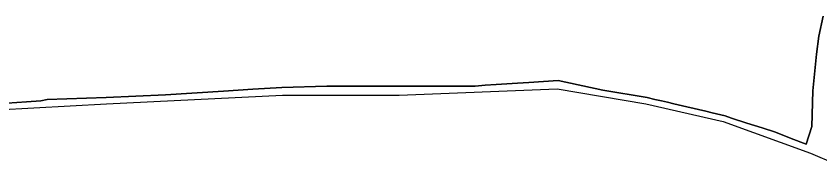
# Model space of a CAD drawing. Extents: x -555509 to -553005, y -1186756 to -1182560.
# Drawn here: x -554833.4 to -554439.8, y -1186695.4 to -1186623.2 of the extents above; entities that cross this region are included whole.
import ezdxf

# ---------------------------------------------------------------- set-up
doc = ezdxf.new("R2010")
doc.units = 0
for name, color, linetype in [('Level 26', 7, 'Continuous'), ('OBRYS_PLOCH', 7, 'Continuous'), ('stav_AP', 7, 'Continuous')]:
    doc.layers.add(name, color=color, linetype=linetype)

msp = doc.modelspace()

# ---------------------------------------------------------------- linework, layer by layer
at = {"layer": 'Level 26'}
for p, q in [((-554438.14, -1186623.17), (-554440.32, -1186632.93)), ((-554440.32, -1186632.93), (-554441.46, -1186641.84)), ((-554441.46, -1186641.84), (-554443.25, -1186659.74)), ((-554582.3, -1186655.58), (-554587.87, -1186655.97)), ((-554568.04, -1186654.63), (-554582.3, -1186655.58)), ((-554546.14, -1186659.42), (-554568.04, -1186654.63)), ((-554717.58, -1186658.92), (-554731.85, -1186659.89)), ((-554703.34, -1186658.07), (-554717.58, -1186658.92)), ((-554681.2, -1186657.39), (-554703.34, -1186658.07)), ((-554657.43, -1186657.46), (-554681.2, -1186657.39)), ((-554645.84, -1186657.36), (-554657.43, -1186657.46)), ((-554634.61, -1186657.38), (-554645.84, -1186657.36)), ((-554645.82, -1186661.76), (-554568.51, -1186658.81)), ((-554626.34, -1186657.4), (-554634.61, -1186657.38)), ((-554608.59, -1186657.48), (-554626.34, -1186657.4)), ((-554603.79, -1186657), (-554608.59, -1186657.48)), ((-554598.28, -1186656.65), (-554603.79, -1186657)), ((-554587.87, -1186655.97), (-554598.28, -1186656.65)), ((-554568.51, -1186658.81), (-554525.06, -1186666.06)), ((-554524.46, -1186662.92), (-554546.14, -1186659.42)), ((-554789.3, -1186662.97), (-554818.15, -1186663.95)), ((-554760.3, -1186661.74), (-554789.3, -1186662.97)), ((-554789.24, -1186666.07), (-554703.03, -1186661.84)), ((-554731.85, -1186659.89), (-554760.3, -1186661.74)), ((-554703.03, -1186661.84), (-554645.82, -1186661.76)), ((-554520.6, -1186663.91), (-554524.46, -1186662.92)), ((-554443.25, -1186659.74), (-554443.83, -1186677.24)), ((-554887.97, -1186671.38), (-554789.24, -1186666.07)), ((-554821.37, -1186664.53), (-554852.05, -1186666.72)), ((-554818.15, -1186663.95), (-554821.37, -1186664.53)), ((-554525.06, -1186666.06), (-554487.24, -1186674.75)), ((-554517.46, -1186664.61), (-554520.6, -1186663.91)), ((-554514.39, -1186665.33), (-554517.46, -1186664.61)), ((-554511.27, -1186666.13), (-554514.39, -1186665.33)), ((-554505, -1186667.49), (-554511.27, -1186666.13)), ((-554495.65, -1186669.71), (-554505, -1186667.49)), ((-554492.51, -1186670.54), (-554495.65, -1186669.71)), ((-554486.22, -1186671.97), (-554492.51, -1186670.54)), ((-554487.24, -1186674.75), (-554444.35, -1186690.16)), ((-554483.07, -1186673.06), (-554486.22, -1186671.97)), ((-554475.6, -1186675.56), (-554483.07, -1186673.06)), ((-554468.04, -1186677.88), (-554475.6, -1186675.56)), ((-554461.5, -1186679.96), (-554468.04, -1186677.88)), ((-554443.83, -1186677.24), (-554446.62, -1186685.82)), ((-554453.85, -1186682.99), (-554461.5, -1186679.96)), ((-554446.62, -1186685.82), (-554453.85, -1186682.99)), ((-554444.35, -1186690.16), (-554432.23, -1186695.45))]:
    msp.add_line(p, q, dxfattribs=at)
at = {"layer": 'OBRYS_PLOCH'}
for p, q in [((-554440.32, -1186632.93), (-554438.14, -1186623.17)), ((-554438.14, -1186623.17), (-554440.32, -1186632.93)), ((-554441.46, -1186641.84), (-554440.32, -1186632.93)), ((-554440.32, -1186632.93), (-554441.46, -1186641.84)), ((-554443.25, -1186659.74), (-554441.46, -1186641.84)), ((-554441.46, -1186641.84), (-554443.25, -1186659.74)), ((-554587.87, -1186655.97), (-554582.3, -1186655.58)), ((-554582.3, -1186655.58), (-554587.87, -1186655.97)), ((-554582.3, -1186655.58), (-554568.04, -1186654.63)), ((-554568.04, -1186654.63), (-554582.3, -1186655.58)), ((-554568.04, -1186654.63), (-554546.14, -1186659.42)), ((-554546.14, -1186659.42), (-554568.04, -1186654.63)), ((-554731.85, -1186659.89), (-554717.58, -1186658.92)), ((-554717.58, -1186658.92), (-554731.85, -1186659.89)), ((-554717.58, -1186658.92), (-554703.34, -1186658.07)), ((-554703.34, -1186658.07), (-554717.58, -1186658.92)), ((-554703.34, -1186658.07), (-554681.2, -1186657.39)), ((-554681.2, -1186657.39), (-554703.34, -1186658.07)), ((-554681.2, -1186657.39), (-554657.43, -1186657.46)), ((-554657.43, -1186657.46), (-554681.2, -1186657.39)), ((-554657.43, -1186657.46), (-554645.84, -1186657.36)), ((-554645.84, -1186657.36), (-554657.43, -1186657.46)), ((-554645.84, -1186657.36), (-554634.61, -1186657.38)), ((-554634.61, -1186657.38), (-554645.84, -1186657.36)), ((-554645.82, -1186661.76), (-554568.51, -1186658.81)), ((-554634.61, -1186657.38), (-554626.34, -1186657.4)), ((-554626.34, -1186657.4), (-554634.61, -1186657.38)), ((-554626.34, -1186657.4), (-554608.59, -1186657.48)), ((-554608.59, -1186657.48), (-554626.34, -1186657.4)), ((-554608.59, -1186657.48), (-554603.79, -1186657)), ((-554603.79, -1186657), (-554608.59, -1186657.48)), ((-554603.79, -1186657), (-554598.28, -1186656.65)), ((-554598.28, -1186656.65), (-554603.79, -1186657)), ((-554598.28, -1186656.65), (-554587.87, -1186655.97)), ((-554587.87, -1186655.97), (-554598.28, -1186656.65)), ((-554568.51, -1186658.81), (-554525.06, -1186666.06)), ((-554546.14, -1186659.42), (-554524.46, -1186662.92)), ((-554524.46, -1186662.92), (-554546.14, -1186659.42)), ((-554818.15, -1186663.95), (-554789.3, -1186662.97)), ((-554789.3, -1186662.97), (-554818.15, -1186663.95)), ((-554789.3, -1186662.97), (-554760.3, -1186661.74)), ((-554760.3, -1186661.74), (-554789.3, -1186662.97)), ((-554789.24, -1186666.07), (-554703.03, -1186661.84)), ((-554760.3, -1186661.74), (-554731.85, -1186659.89)), ((-554731.85, -1186659.89), (-554760.3, -1186661.74)), ((-554703.03, -1186661.84), (-554645.82, -1186661.76)), ((-554524.46, -1186662.92), (-554520.6, -1186663.91)), ((-554520.6, -1186663.91), (-554524.46, -1186662.92)), ((-554443.83, -1186677.24), (-554443.25, -1186659.74)), ((-554443.25, -1186659.74), (-554443.83, -1186677.24)), ((-554887.97, -1186671.38), (-554789.24, -1186666.07)), ((-554852.05, -1186666.72), (-554821.37, -1186664.53)), ((-554821.37, -1186664.53), (-554852.05, -1186666.72)), ((-554821.37, -1186664.53), (-554818.15, -1186663.95)), ((-554818.15, -1186663.95), (-554821.37, -1186664.53)), ((-554525.06, -1186666.06), (-554487.24, -1186674.75)), ((-554520.6, -1186663.91), (-554517.46, -1186664.61)), ((-554517.46, -1186664.61), (-554520.6, -1186663.91)), ((-554517.46, -1186664.61), (-554514.39, -1186665.33)), ((-554514.39, -1186665.33), (-554517.46, -1186664.61)), ((-554514.39, -1186665.33), (-554511.27, -1186666.13)), ((-554511.27, -1186666.13), (-554514.39, -1186665.33)), ((-554511.27, -1186666.13), (-554505, -1186667.49)), ((-554505, -1186667.49), (-554511.27, -1186666.13)), ((-554505, -1186667.49), (-554495.65, -1186669.71)), ((-554495.65, -1186669.71), (-554505, -1186667.49)), ((-554495.65, -1186669.71), (-554492.51, -1186670.54)), ((-554492.51, -1186670.54), (-554495.65, -1186669.71)), ((-554492.51, -1186670.54), (-554486.22, -1186671.97)), ((-554486.22, -1186671.97), (-554492.51, -1186670.54)), ((-554487.24, -1186674.75), (-554444.35, -1186690.16)), ((-554486.22, -1186671.97), (-554483.07, -1186673.06)), ((-554483.07, -1186673.06), (-554486.22, -1186671.97)), ((-554483.07, -1186673.06), (-554475.6, -1186675.56)), ((-554475.6, -1186675.56), (-554483.07, -1186673.06)), ((-554475.6, -1186675.56), (-554468.04, -1186677.88)), ((-554468.04, -1186677.88), (-554475.6, -1186675.56)), ((-554468.04, -1186677.88), (-554461.5, -1186679.96)), ((-554461.5, -1186679.96), (-554468.04, -1186677.88)), ((-554446.62, -1186685.82), (-554443.83, -1186677.24)), ((-554443.83, -1186677.24), (-554446.62, -1186685.82)), ((-554461.5, -1186679.96), (-554453.85, -1186682.99)), ((-554453.85, -1186682.99), (-554461.5, -1186679.96)), ((-554453.85, -1186682.99), (-554446.62, -1186685.82)), ((-554446.62, -1186685.82), (-554453.85, -1186682.99)), ((-554444.35, -1186690.16), (-554432.23, -1186695.45))]:
    msp.add_line(p, q, dxfattribs=at)
at = {"layer": 'stav_AP'}
for p, q in [((-554440.32, -1186632.93), (-554438.14, -1186623.17)), ((-554441.46, -1186641.84), (-554440.32, -1186632.93)), ((-554443.25, -1186659.74), (-554441.46, -1186641.84)), ((-554587.87, -1186655.97), (-554582.3, -1186655.58)), ((-554582.3, -1186655.58), (-554568.04, -1186654.63)), ((-554568.04, -1186654.63), (-554546.14, -1186659.42)), ((-554731.85, -1186659.89), (-554717.58, -1186658.92)), ((-554717.58, -1186658.92), (-554703.34, -1186658.07)), ((-554703.34, -1186658.07), (-554681.2, -1186657.39)), ((-554681.2, -1186657.39), (-554657.43, -1186657.46)), ((-554657.43, -1186657.46), (-554645.84, -1186657.36)), ((-554645.84, -1186657.36), (-554634.61, -1186657.38)), ((-554634.61, -1186657.38), (-554626.34, -1186657.4)), ((-554626.34, -1186657.4), (-554608.59, -1186657.48)), ((-554608.59, -1186657.48), (-554603.79, -1186657)), ((-554603.79, -1186657), (-554598.28, -1186656.65)), ((-554598.28, -1186656.65), (-554587.87, -1186655.97)), ((-554546.14, -1186659.42), (-554524.46, -1186662.92)), ((-554818.15, -1186663.95), (-554789.3, -1186662.97)), ((-554789.3, -1186662.97), (-554760.3, -1186661.74)), ((-554760.3, -1186661.74), (-554731.85, -1186659.89)), ((-554524.46, -1186662.92), (-554520.6, -1186663.91)), ((-554443.83, -1186677.24), (-554443.25, -1186659.74)), ((-554852.05, -1186666.72), (-554821.37, -1186664.53)), ((-554821.37, -1186664.53), (-554818.15, -1186663.95)), ((-554520.6, -1186663.91), (-554517.46, -1186664.61)), ((-554517.46, -1186664.61), (-554514.39, -1186665.33)), ((-554514.39, -1186665.33), (-554511.27, -1186666.13)), ((-554511.27, -1186666.13), (-554505, -1186667.49)), ((-554505, -1186667.49), (-554495.65, -1186669.71)), ((-554495.65, -1186669.71), (-554492.51, -1186670.54)), ((-554492.51, -1186670.54), (-554486.22, -1186671.97)), ((-554486.22, -1186671.97), (-554483.07, -1186673.06)), ((-554483.07, -1186673.06), (-554475.6, -1186675.56)), ((-554475.6, -1186675.56), (-554468.04, -1186677.88)), ((-554468.04, -1186677.88), (-554461.5, -1186679.96)), ((-554446.62, -1186685.82), (-554443.83, -1186677.24)), ((-554461.5, -1186679.96), (-554453.85, -1186682.99)), ((-554453.85, -1186682.99), (-554446.62, -1186685.82))]:
    msp.add_line(p, q, dxfattribs=at)

doc.saveas('drawing.dxf')
